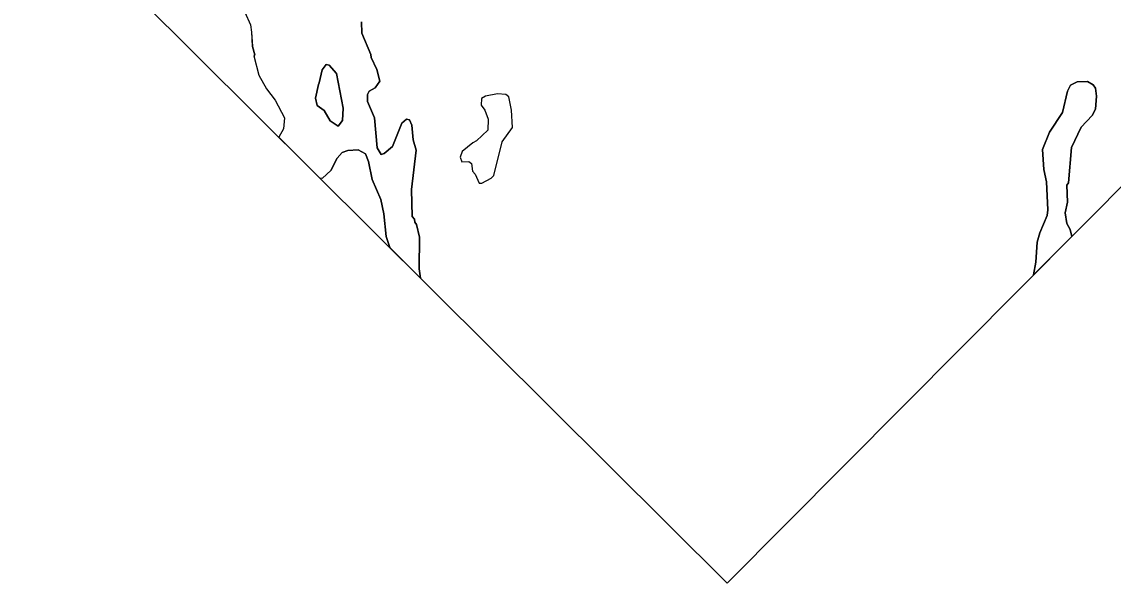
# Model space of a CAD drawing. Extents: x 642515 to 647219, y 6080136 to 6084356.
# Drawn here: x 645142.16 to 645168.59, y 6080858.72 to 6080872.31 of the extents above; entities that cross this region are included whole.
import ezdxf

# ---------------------------------------------------------------- set-up
doc = ezdxf.new("R2010")
doc.units = 0
doc.layers.add('Level 63', color=7, linetype='Continuous')

msp = doc.modelspace()

# ---------------------------------------------------------------- linework, layer by layer
at = {"layer": 'Level 63'}
msp.add_lwpolyline([(644998.478, 6081018.512), (645159.243, 6080858.717), (645279.09, 6080979.291), (645118.324, 6081139.086)], close=True, dxfattribs=at)
for points in [[(645147.56, 6080872.54), (645147.69, 6080872.24), (645147.72, 6080872.06), (645147.74, 6080871.71), (645147.8, 6080871.51), (645147.78, 6080871.48)], [(645147.56, 6080872.54), (645147.69, 6080872.24), (645147.72, 6080872.06)], [(645150.386, 6080872.31), (645150.394, 6080872.036), (645150.609, 6080871.516), (645150.616, 6080871.443), (645150.757, 6080871.156), (645150.825, 6080870.876), (645150.712, 6080870.708), (645150.565, 6080870.628), (645150.525, 6080870.548), (645150.532, 6080870.381), (645150.701, 6080869.987), (645150.763, 6080869.259), (645150.857, 6080869.099), (645150.93, 6080869.12), (645151.13, 6080869.294), (645151.356, 6080869.855), (645151.475, 6080869.949), (645151.542, 6080869.936), (645151.603, 6080869.809), (645151.631, 6080869.449), (645151.705, 6080869.202), (645151.594, 6080868.247), (645151.609, 6080867.592), (645151.67, 6080867.532), (645151.677, 6080867.459), (645151.717, 6080867.406), (645151.791, 6080867.092), (645151.78, 6080866.331), (645151.812, 6080866.103)], [(645151.066, 6080866.846), (645151.812, 6080866.103), (645151.78, 6080866.331), (645151.791, 6080867.092), (645151.717, 6080867.406), (645151.677, 6080867.459), (645151.67, 6080867.532), (645151.609, 6080867.592), (645151.594, 6080868.247), (645151.705, 6080869.202), (645151.631, 6080869.449), (645151.603, 6080869.809), (645151.542, 6080869.936), (645151.475, 6080869.949), (645151.356, 6080869.855), (645151.13, 6080869.294), (645150.93, 6080869.12), (645150.857, 6080869.099), (645150.763, 6080869.259), (645150.701, 6080869.987), (645150.532, 6080870.381), (645150.525, 6080870.548), (645150.565, 6080870.628), (645150.712, 6080870.708), (645150.825, 6080870.876), (645150.757, 6080871.156), (645150.616, 6080871.443), (645150.609, 6080871.516), (645150.394, 6080872.036), (645150.386, 6080872.31)], [(645147.722, 6080872.068), (645147.737, 6080871.721), (645147.791, 6080871.521), (645147.771, 6080871.488), (645147.893, 6080871.02), (645148.081, 6080870.687), (645148.288, 6080870.414), (645148.517, 6080869.987), (645148.491, 6080869.72), (645148.381, 6080869.514), (645149.366, 6080868.535), (645149.436, 6080868.527), (645149.643, 6080868.708), (645149.795, 6080869.009), (645149.915, 6080869.143), (645150.049, 6080869.197), (645150.302, 6080869.211), (645150.483, 6080869.112), (645150.55, 6080868.925), (645150.638, 6080868.491), (645150.847, 6080868.004), (645150.921, 6080867.664), (645150.983, 6080867.11), (645151.066, 6080866.846)], [(645147.771, 6080871.488), (645147.893, 6080871.02), (645148.081, 6080870.687), (645148.288, 6080870.414), (645148.517, 6080869.987), (645148.491, 6080869.72), (645148.381, 6080869.514)], [(645149.6, 6080871.26), (645149.53, 6080871.28), (645149.43, 6080871.15), (645149.36, 6080870.83), (645149.34, 6080870.79), (645149.27, 6080870.46), (645149.31, 6080870.28), (645149.48, 6080870.16), (645149.62, 6080869.91), (645149.82, 6080869.78), (645149.92, 6080869.92), (645149.94, 6080870.22), (645149.78, 6080871.06), (645149.6, 6080871.26)], [(645149.6, 6080871.26), (645149.78, 6080871.06), (645149.94, 6080870.22), (645149.92, 6080869.92), (645149.82, 6080869.78), (645149.62, 6080869.91), (645149.48, 6080870.16), (645149.31, 6080870.28), (645149.27, 6080870.46), (645149.34, 6080870.79), (645149.36, 6080870.83), (645149.43, 6080871.15), (645149.53, 6080871.28), (645149.6, 6080871.26)], [(645166.664, 6080866.183), (645166.719, 6080866.489), (645166.751, 6080866.977), (645166.811, 6080867.198), (645166.99, 6080867.619), (645167.009, 6080867.759), (645166.974, 6080868.434), (645166.913, 6080868.734), (645166.878, 6080869.221), (645167.05, 6080869.636), (645167.363, 6080870.111), (645167.482, 6080870.632), (645167.555, 6080870.773), (645167.721, 6080870.86), (645167.968, 6080870.867), (645168.109, 6080870.781), (645168.163, 6080870.701), (645168.183, 6080870.508), (645168.164, 6080870.194), (645168.078, 6080870.04), (645167.811, 6080869.758), (645167.579, 6080869.27), (645167.508, 6080868.408), (645167.468, 6080868.355), (645167.483, 6080867.941), (645167.43, 6080867.687), (645167.465, 6080867.427), (645167.545, 6080867.28), (645167.589, 6080867.113)], [(645166.664, 6080866.183), (645167.589, 6080867.113), (645167.545, 6080867.28), (645167.465, 6080867.427), (645167.43, 6080867.687), (645167.483, 6080867.941), (645167.468, 6080868.355), (645167.508, 6080868.408), (645167.579, 6080869.27), (645167.811, 6080869.758), (645168.078, 6080870.04), (645168.164, 6080870.194), (645168.183, 6080870.508), (645168.163, 6080870.701), (645168.109, 6080870.781), (645167.968, 6080870.867), (645167.721, 6080870.86), (645167.555, 6080870.773), (645167.482, 6080870.632), (645167.363, 6080870.111), (645167.05, 6080869.636), (645166.878, 6080869.221), (645166.913, 6080868.734), (645166.974, 6080868.434), (645167.009, 6080867.759), (645166.99, 6080867.619), (645166.811, 6080867.198), (645166.751, 6080866.977), (645166.719, 6080866.489), (645166.664, 6080866.183)], [(645153.88, 6080870.55), (645153.68, 6080870.57), (645153.39, 6080870.51), (645153.29, 6080870.45), (645153.28, 6080870.29), (645153.37, 6080870.17), (645153.45, 6080869.95), (645153.44, 6080869.69), (645153.17, 6080869.43), (645153.08, 6080869.38), (645152.82, 6080869.17), (645152.77, 6080869.03), (645152.81, 6080868.92), (645152.98, 6080868.93), (645153.05, 6080868.88), (645153.07, 6080868.69), (645153.14, 6080868.62), (645153.23, 6080868.4), (645153.3, 6080868.4), (645153.52, 6080868.52), (645153.59, 6080868.59), (645153.79, 6080869.4), (645154.04, 6080869.75), (645154.02, 6080870.17), (645153.95, 6080870.49), (645153.88, 6080870.55)], [(645153.95, 6080870.49), (645153.88, 6080870.55), (645153.68, 6080870.57), (645153.39, 6080870.51), (645153.29, 6080870.45), (645153.28, 6080870.29), (645153.37, 6080870.17), (645153.45, 6080869.95), (645153.44, 6080869.69), (645153.17, 6080869.43), (645153.08, 6080869.38), (645152.82, 6080869.17), (645152.77, 6080869.03), (645152.81, 6080868.92), (645152.98, 6080868.93), (645153.05, 6080868.88), (645153.07, 6080868.69), (645153.14, 6080868.62), (645153.23, 6080868.4), (645153.3, 6080868.4), (645153.52, 6080868.52), (645153.59, 6080868.59), (645153.79, 6080869.4), (645154.04, 6080869.75), (645154.02, 6080870.17), (645153.95, 6080870.49)], [(645151.066, 6080866.846), (645150.983, 6080867.11), (645150.921, 6080867.664), (645150.847, 6080868.004), (645150.638, 6080868.491), (645150.55, 6080868.925), (645150.483, 6080869.112), (645150.302, 6080869.211), (645150.049, 6080869.197), (645149.915, 6080869.143), (645149.795, 6080869.009), (645149.643, 6080868.708), (645149.436, 6080868.527)], [(645149.366, 6080868.535), (645149.436, 6080868.527)]]:
    msp.add_lwpolyline(points, dxfattribs=at)

doc.saveas('drawing.dxf')
